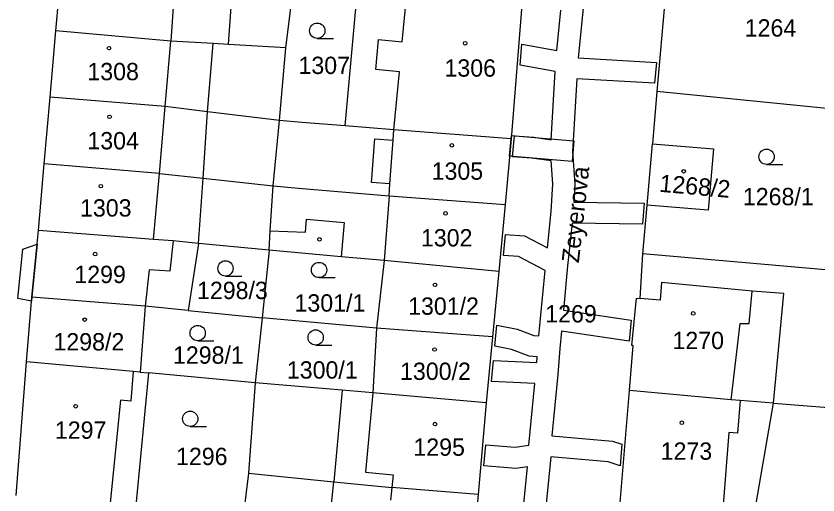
# Model space of a CAD drawing. Extents: x -755819 to -753140, y -1169796 to -1166000.
# Drawn here: x -755595.1 to -755516.4, y -1167227.4 to -1167180.5 of the extents above; entities that cross this region are included whole.
import ezdxf

# ---------------------------------------------------------------- set-up
doc = ezdxf.new("R2010")
doc.units = 0
for name, color, linetype in [('Vrstva 1', 7, 'Continuous'), ('Vrstva 15', 7, 'Continuous'), ('Vrstva 18', 7, 'Continuous'), ('Vrstva 19', 7, 'Continuous'), ('Vrstva 25', 7, 'Continuous'), ('Vrstva 27', 7, 'Continuous'), ('Vrstva 4', 7, 'Continuous')]:
    doc.layers.add(name, color=color, linetype=linetype)

msp = doc.modelspace()

# ---------------------------------------------------------------- linework, layer by layer
at = {"layer": 'Vrstva 1'}
for p, q in [((-755530.87, -1167173.22), (-755532.17, -1167187.85)), ((-755591.17, -1167181.91), (-755590.56, -1167175.28)), ((-755568.58, -1167183.58), (-755567.81, -1167177.39)), ((-755562.77, -1167191.22), (-755561.57, -1167177.96)), ((-755545.41, -1167179.4), (-755546.48, -1167192.51)), ((-755591.71, -1167188.41), (-755591.17, -1167181.91)), ((-755579.87, -1167182.91), (-755591.17, -1167181.91)), ((-755575.72, -1167183.16), (-755579.87, -1167182.91)), ((-755574.23, -1167183.25), (-755575.72, -1167183.16)), ((-755568.58, -1167183.58), (-755574.23, -1167183.25)), ((-755569.2, -1167190.71), (-755568.58, -1167183.58)), ((-755532.17, -1167187.85), (-755532.61, -1167192.97)), ((-755513.53, -1167189.71), (-755532.17, -1167187.85)), ((-755592.31, -1167194.95), (-755591.71, -1167188.41)), ((-755580.42, -1167189.34), (-755591.71, -1167188.41)), ((-755576.28, -1167189.84), (-755580.42, -1167189.34)), ((-755569.2, -1167190.71), (-755576.28, -1167189.84)), ((-755569.83, -1167197.1), (-755569.2, -1167190.71)), ((-755567.01, -1167190.89), (-755569.2, -1167190.71)), ((-755562.77, -1167191.22), (-755567.01, -1167190.89)), ((-755557.98, -1167191.6), (-755562.77, -1167191.22)), ((-755546.48, -1167192.51), (-755557.98, -1167191.6)), ((-755546.48, -1167192.51), (-755547.06, -1167198.93)), ((-755533.13, -1167198.99), (-755532.61, -1167192.97)), ((-755532.61, -1167192.97), (-755526.62, -1167193.48)), ((-755526.62, -1167193.48), (-755527.15, -1167199.5)), ((-755592.87, -1167201.48), (-755592.31, -1167194.95)), ((-755580.98, -1167195.88), (-755592.31, -1167194.95)), ((-755580.98, -1167195.88), (-755576.7, -1167196.35)), ((-755576.7, -1167196.35), (-755569.83, -1167197.1)), ((-755570.11, -1167201.53), (-755569.83, -1167197.1)), ((-755569.83, -1167197.1), (-755567.35, -1167197.32)), ((-755567.35, -1167197.32), (-755558.46, -1167198.1)), ((-755558.46, -1167198.1), (-755547.06, -1167198.93)), ((-755547.06, -1167198.93), (-755547.68, -1167205.5)), ((-755533.54, -1167203.78), (-755533.13, -1167198.99)), ((-755527.15, -1167199.5), (-755533.13, -1167198.99)), ((-755593.51, -1167208.01), (-755592.87, -1167201.48)), ((-755581.59, -1167202.36), (-755592.87, -1167201.48)), ((-755570.23, -1167203.42), (-755570.11, -1167201.53)), ((-755579.65, -1167202.51), (-755581.59, -1167202.36)), ((-755577.16, -1167202.75), (-755579.65, -1167202.51)), ((-755577.16, -1167202.75), (-755578.16, -1167209.32)), ((-755570.23, -1167203.42), (-755577.16, -1167202.75)), ((-755570.23, -1167203.42), (-755570.92, -1167210.05)), ((-755563.17, -1167204.06), (-755570.23, -1167203.42)), ((-755533.82, -1167208.14), (-755533.54, -1167203.78)), ((-755505.02, -1167206.28), (-755533.54, -1167203.78)), ((-755558.94, -1167204.43), (-755563.17, -1167204.06)), ((-755558.94, -1167204.43), (-755559.69, -1167211.05)), ((-755547.68, -1167205.5), (-755558.94, -1167204.43)), ((-755547.68, -1167205.5), (-755548.29, -1167211.91)), ((-755531.7, -1167206.6), (-755531.86, -1167208.33)), ((-755522.8, -1167207.43), (-755531.7, -1167206.6)), ((-755519.7, -1167207.67), (-755522.8, -1167207.43)), ((-755520.73, -1167218.42), (-755519.7, -1167207.67)), ((-755594.03, -1167214.38), (-755593.51, -1167208.01)), ((-755582.39, -1167208.9), (-755593.51, -1167208.01)), ((-755534.64, -1167212.76), (-755534.18, -1167208.11)), ((-755534.18, -1167208.11), (-755533.82, -1167208.14)), ((-755531.86, -1167208.33), (-755533.82, -1167208.14)), ((-755582.39, -1167208.9), (-755582.9, -1167215.37)), ((-755578.16, -1167209.32), (-755582.39, -1167208.9)), ((-755578.16, -1167209.32), (-755570.92, -1167210.05)), ((-755570.92, -1167210.05), (-755571.59, -1167216.42)), ((-755559.69, -1167211.05), (-755570.92, -1167210.05)), ((-755559.69, -1167211.05), (-755560.04, -1167217.41)), ((-755548.29, -1167211.91), (-755559.69, -1167211.05)), ((-755548.29, -1167211.91), (-755548.91, -1167218.4)), ((-755534.86, -1167217.19), (-755534.51, -1167212.77)), ((-755534.51, -1167212.77), (-755534.64, -1167212.76)), ((-755595.07, -1167227.47), (-755594.03, -1167214.38)), ((-755583.57, -1167215.32), (-755594.03, -1167214.38)), ((-755582.9, -1167215.37), (-755583.57, -1167215.32)), ((-755582.08, -1167215.46), (-755583.31, -1167228.45)), ((-755582.9, -1167215.37), (-755582.08, -1167215.46)), ((-755571.59, -1167216.42), (-755582.08, -1167215.46)), ((-755571.59, -1167216.42), (-755572.26, -1167225.27)), ((-755563.06, -1167217.15), (-755571.59, -1167216.42)), ((-755560.04, -1167217.41), (-755563.06, -1167217.15)), ((-755535.78, -1167228.17), (-755534.86, -1167217.19)), ((-755524.89, -1167218.09), (-755534.86, -1167217.19)), ((-755548.91, -1167218.4), (-755560.04, -1167217.41)), ((-755548.91, -1167218.4), (-755549.7, -1167227.37)), ((-755523.99, -1167218.17), (-755524.89, -1167218.09)), ((-755520.73, -1167218.42), (-755523.99, -1167218.17)), ((-755522.6, -1167229.2), (-755520.73, -1167218.42)), ((-755520.73, -1167218.42), (-755506.21, -1167219.56)), ((-755572.26, -1167225.27), (-755572.79, -1167229.62)), ((-755572.26, -1167225.27), (-755563.89, -1167226.12)), ((-755563.89, -1167226.12), (-755558.17, -1167226.7)), ((-755549.7, -1167227.37), (-755558.17, -1167226.7)), ((-755549.7, -1167227.37), (-755550.46, -1167236.28))]:
    msp.add_line(p, q, dxfattribs=at)
at = {"layer": 'Vrstva 25'}
for p, q in [((-755565.5, -1167182.64), (-755563.9, -1167182.64)), ((-755521.4, -1167195), (-755519.8, -1167195)), ((-755574.51, -1167205.95), (-755572.91, -1167205.95)), ((-755565.33, -1167206.11), (-755563.73, -1167206.11)), ((-755577.24, -1167212.29), (-755575.64, -1167212.29)), ((-755565.66, -1167212.72), (-755564.06, -1167212.72)), ((-755577.97, -1167220.7), (-755576.37, -1167220.7))]:
    msp.add_line(p, q, dxfattribs=at)
for centre, radius in [((-755565.5, -1167181.89), 0.75), ((-755550.99, -1167183.12), 0.175), ((-755585.94, -1167183.6), 0.175), ((-755585.89, -1167190.34), 0.175), ((-755552.29, -1167193.14), 0.175), ((-755521.4, -1167194.25), 0.75), ((-755529.54, -1167195.68), 0.175), ((-755586.75, -1167197.14), 0.175), ((-755552.92, -1167199.81), 0.175), ((-755565.28, -1167202.35), 0.175), ((-755587.31, -1167203.8), 0.175), ((-755574.51, -1167205.2), 0.75), ((-755565.33, -1167205.36), 0.75), ((-755553.94, -1167206.81), 0.175), ((-755588.34, -1167210.23), 0.175), ((-755528.6, -1167209.62), 0.175), ((-755577.24, -1167211.54), 0.75), ((-755565.66, -1167211.97), 0.75), ((-755553.99, -1167213.16), 0.175), ((-755589.22, -1167218.72), 0.175), ((-755577.97, -1167219.95), 0.75), ((-755553.94, -1167220.47), 0.175), ((-755529.72, -1167220.34), 0.175)]:
    msp.add_circle(centre, radius, dxfattribs=at)
at = {"layer": 'Vrstva 27'}
for p, q in [((-755539.35, -1167179.03), (-755539.89, -1167184.55)), ((-755541.99, -1167183.82), (-755541.6, -1167179.87)), ((-755545.59, -1167185.26), (-755545.42, -1167183.2)), ((-755545.42, -1167183.2), (-755541.99, -1167183.82)), ((-755539.89, -1167184.55), (-755532.22, -1167185)), ((-755542.16, -1167185.88), (-755545.59, -1167185.26)), ((-755532.22, -1167185), (-755532.4, -1167187.05)), ((-755542.54, -1167192.58), (-755542.16, -1167185.88)), ((-755540.04, -1167186.6), (-755540.44, -1167193.76)), ((-755532.4, -1167187.05), (-755540.04, -1167186.6)), ((-755546.63, -1167194.2), (-755546.48, -1167192.51)), ((-755546.48, -1167192.51), (-755546.45, -1167192.16)), ((-755546.45, -1167192.16), (-755540.32, -1167192.69)), ((-755546.34, -1167194.26), (-755546.15, -1167192.2)), ((-755546.15, -1167192.2), (-755544.26, -1167192.34)), ((-755544.26, -1167192.34), (-755542.54, -1167192.58)), ((-755540.32, -1167192.69), (-755540.49, -1167194.72)), ((-755540.49, -1167194.72), (-755546.63, -1167194.2)), ((-755544.48, -1167194.38), (-755546.34, -1167194.26)), ((-755540.44, -1167193.76), (-755540.23, -1167196.9)), ((-755542.54, -1167194.66), (-755544.48, -1167194.38)), ((-755542.39, -1167196.92), (-755542.54, -1167194.66)), ((-755542.54, -1167199.62), (-755542.39, -1167196.92)), ((-755540.23, -1167196.9), (-755540.32, -1167198.7)), ((-755540.32, -1167198.7), (-755533.41, -1167198.79)), ((-755533.41, -1167198.79), (-755533.59, -1167200.85)), ((-755542.91, -1167203.19), (-755542.54, -1167199.62)), ((-755540.48, -1167200.75), (-755540.93, -1167204.94)), ((-755533.59, -1167200.85), (-755540.48, -1167200.75)), ((-755547.23, -1167203.94), (-755547.04, -1167201.89)), ((-755547.04, -1167201.89), (-755545.17, -1167202.02)), ((-755545.17, -1167202.02), (-755542.91, -1167203.19)), ((-755594.39, -1167203.32), (-755593, -1167202.83)), ((-755593, -1167202.83), (-755593.06, -1167203.45)), ((-755594.88, -1167208.15), (-755594.39, -1167203.32)), ((-755593.06, -1167203.45), (-755593.16, -1167204.44)), ((-755593.16, -1167204.44), (-755593.51, -1167208.01)), ((-755545.75, -1167204.04), (-755547.23, -1167203.94)), ((-755543.14, -1167205.4), (-755545.75, -1167204.04)), ((-755540.93, -1167204.94), (-755541.35, -1167209.3)), ((-755543.6, -1167210.11), (-755543.14, -1167205.4)), ((-755593.54, -1167208.42), (-755594.88, -1167208.15)), ((-755593.51, -1167208.01), (-755593.54, -1167208.42)), ((-755541.35, -1167209.3), (-755534.7, -1167210.27)), ((-755543.75, -1167211.83), (-755543.6, -1167210.11)), ((-755548.08, -1167212.84), (-755547.88, -1167210.78)), ((-755547.88, -1167210.78), (-755545.88, -1167211.17)), ((-755534.7, -1167210.27), (-755534.9, -1167212.33)), ((-755545.88, -1167211.17), (-755544.23, -1167211.78)), ((-755541.54, -1167211.36), (-755541.69, -1167213.06)), ((-755534.9, -1167212.33), (-755541.54, -1167211.36)), ((-755544.23, -1167211.78), (-755543.75, -1167211.83)), ((-755546.44, -1167213.15), (-755548.08, -1167212.84)), ((-755544.71, -1167213.8), (-755546.44, -1167213.15)), ((-755541.69, -1167213.06), (-755541.88, -1167215.61)), ((-755543.92, -1167213.88), (-755544.71, -1167213.8)), ((-755543.96, -1167214.44), (-755543.92, -1167213.88)), ((-755548.41, -1167216.29), (-755548.21, -1167214.24)), ((-755548.21, -1167214.24), (-755543.96, -1167214.44)), ((-755541.88, -1167215.61), (-755542.47, -1167221.62)), ((-755544.14, -1167216.49), (-755548.41, -1167216.29)), ((-755544.73, -1167222.54), (-755544.14, -1167216.49)), ((-755542.47, -1167221.62), (-755536.54, -1167222.13)), ((-755549.15, -1167224.55), (-755548.97, -1167222.49)), ((-755548.97, -1167222.49), (-755546.07, -1167222.74)), ((-755546.07, -1167222.74), (-755544.73, -1167222.54)), ((-755536.54, -1167222.13), (-755535.6, -1167222.45)), ((-755535.6, -1167222.45), (-755535.78, -1167224.57)), ((-755542.59, -1167223.68), (-755543.36, -1167231.56)), ((-755536.96, -1167224.17), (-755542.59, -1167223.68)), ((-755535.78, -1167224.57), (-755536.96, -1167224.17)), ((-755546.01, -1167224.82), (-755549.15, -1167224.55)), ((-755544.88, -1167224.65), (-755546.01, -1167224.82)), ((-755545.53, -1167231.61), (-755544.88, -1167224.65))]:
    msp.add_line(p, q, dxfattribs=at)
at = {"layer": 'Vrstva 4'}
for p, q in [((-755579.43, -1167176.35), (-755579.87, -1167182.91)), ((-755574.23, -1167183.25), (-755573.75, -1167176.86)), ((-755557.17, -1167182.98), (-755556.73, -1167178.4)), ((-755580.42, -1167189.34), (-755579.87, -1167182.91)), ((-755576.28, -1167189.84), (-755575.72, -1167183.16)), ((-755559.76, -1167185.7), (-755559.48, -1167182.76)), ((-755559.48, -1167182.76), (-755557.17, -1167182.98)), ((-755557.44, -1167185.92), (-755559.76, -1167185.7)), ((-755557.98, -1167191.6), (-755557.44, -1167185.92)), ((-755580.98, -1167195.88), (-755580.42, -1167189.34)), ((-755576.7, -1167196.35), (-755576.28, -1167189.84)), ((-755558.06, -1167192.64), (-755557.98, -1167191.6)), ((-755559.88, -1167192.86), (-755559.85, -1167192.5)), ((-755559.85, -1167192.5), (-755558.06, -1167192.64)), ((-755558.37, -1167196.9), (-755558.06, -1167192.64)), ((-755560.14, -1167196.41), (-755559.88, -1167192.86)), ((-755581.59, -1167202.36), (-755580.98, -1167195.88)), ((-755577.16, -1167202.75), (-755576.7, -1167196.35)), ((-755560.17, -1167196.77), (-755560.14, -1167196.41)), ((-755558.37, -1167196.9), (-755560.17, -1167196.77)), ((-755558.46, -1167198.1), (-755558.37, -1167196.9)), ((-755558.46, -1167198.1), (-755558.94, -1167204.43)), ((-755566.67, -1167201.65), (-755566.55, -1167200.36)), ((-755566.55, -1167200.36), (-755562.86, -1167200.7)), ((-755562.86, -1167200.7), (-755563.17, -1167204.06)), ((-755570.11, -1167201.53), (-755566.67, -1167201.65)), ((-755579.65, -1167202.51), (-755579.96, -1167205.46)), ((-755582.01, -1167205.35), (-755582.39, -1167208.9)), ((-755579.96, -1167205.46), (-755582.01, -1167205.35)), ((-755523.11, -1167210.62), (-755522.8, -1167207.43)), ((-755524.89, -1167218.09), (-755523.99, -1167210.61)), ((-755523.99, -1167210.61), (-755523.11, -1167210.62)), ((-755583.57, -1167215.32), (-755583.81, -1167218.23)), ((-755563.06, -1167217.15), (-755563.89, -1167226.12)), ((-755560.04, -1167217.41), (-755560.77, -1167225.18)), ((-755584.82, -1167218.13), (-755585.82, -1167228.18)), ((-755583.81, -1167218.23), (-755584.82, -1167218.13)), ((-755523.99, -1167218.17), (-755524.25, -1167221.35)), ((-755525.12, -1167221.28), (-755525.71, -1167228.82)), ((-755524.25, -1167221.35), (-755525.12, -1167221.28)), ((-755560.77, -1167225.18), (-755558.05, -1167225.46)), ((-755558.05, -1167225.46), (-755558.17, -1167226.7)), ((-755564.76, -1167235.02), (-755563.89, -1167226.12)), ((-755558.17, -1167226.7), (-755558.3, -1167227.94))]:
    msp.add_line(p, q, dxfattribs=at)

# ---------------------------------------------------------------- texts
at = {"layer": 'Vrstva 15'}
msp.add_text('Zeyerova', height=1.7, rotation=83.70913, dxfattribs=at).set_placement((-755539.828, -1167204.715))
at = {"layer": 'Vrstva 18'}
for s, p in [('1264', (-755523.547, -1167182.47)), ('1307', (-755567.347, -1167186.14)), ('1268/1', (-755523.727, -1167199.01)), ('1298/3', (-755577.307, -1167208.21)), ('1301/1', (-755567.737, -1167209.44)), ('1269', (-755543.127, -1167210.5)), ('1298/1', (-755579.667, -1167214.55)), ('1300/1', (-755568.487, -1167216.01)), ('1296', (-755579.367, -1167224.49))]:
    msp.add_text(s, height=1.7, dxfattribs=at).set_placement(p)
at = {"layer": 'Vrstva 19'}
for s, p in [('1306', (-755553.017, -1167186.4)), ('1308', (-755588.067, -1167186.75)), ('1304', (-755588.067, -1167193.53)), ('1305', (-755554.277, -1167196.51)), ('1303', (-755588.787, -1167200.12)), ('1302', (-755555.327, -1167203.05)), ('1299', (-755589.347, -1167206.64)), ('1301/2', (-755556.587, -1167209.75)), ('1298/2', (-755591.397, -1167213.25)), ('1270', (-755530.637, -1167213.12)), ('1300/2', (-755557.377, -1167216.14)), ('1297', (-755591.257, -1167221.91)), ('1295', (-755556.067, -1167223.58)), ('1273', (-755531.797, -1167223.97))]:
    msp.add_text(s, height=1.7, dxfattribs=at).set_placement(p)
msp.add_text('1268/2', height=1.7, rotation=355.00465, dxfattribs=at).set_placement((-755531.968, -1167197.683))

doc.saveas('drawing.dxf')
